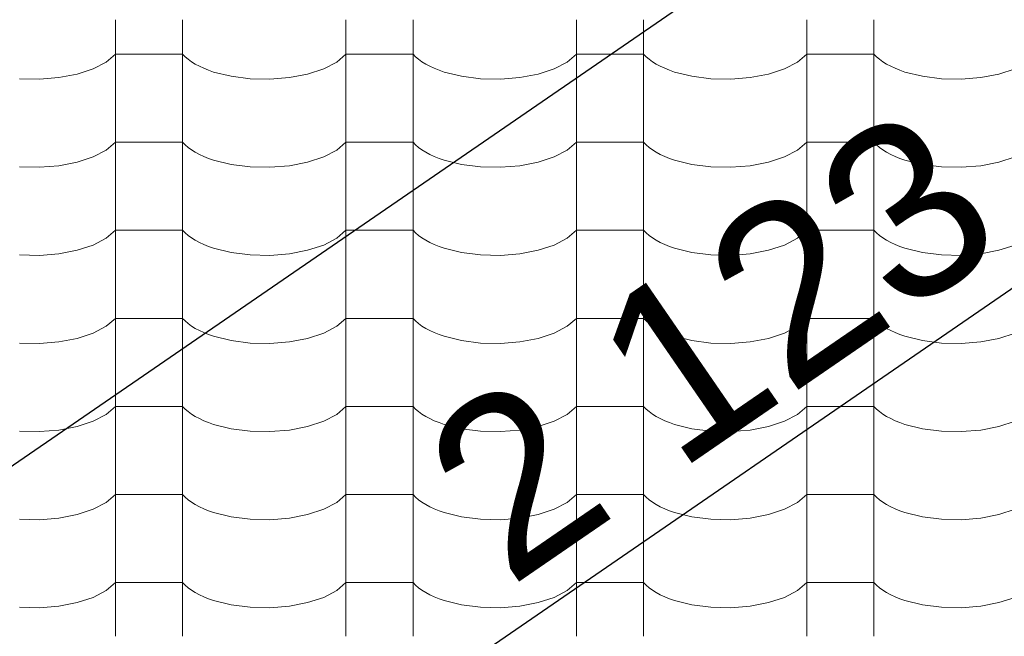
# Model space of a CAD drawing. Header units: millimetres. Extents: x -36478 to 31050, y -14815 to 11827.
# Tile 536 of 656: x -6075 to -5370, y 10302 to 10744. Entities that reach past the tile are written whole.
import ezdxf

# ---------------------------------------------------------------- set-up
doc = ezdxf.new("R2010")
doc.units = ezdxf.units.MM
doc.header["$MEASUREMENT"] = 0
doc.linetypes.add('Wipeout_Contour', pattern=[1000, 0, -1000])
doc.layers.add('Nové_Kóty - SP', color=7, linetype='Continuous')
doc.layers.add('Nové_Výplně - Povrchové', color=7, linetype='Continuous')
doc.styles.add('GENEROVANÝ_STYL_2', font='txt')
doc.dimstyles.new('GENEROVANÝ_STYL__1', dxfattribs={"dimtxt": 125, "dimasz": 190, "dimexe": 0.18, "dimexo": 300, "dimgap": 0, "dimtad": 1, "dimdec": 0, "dimzin": 0, "dimdsep": 46, "dimtxsty": 'GENEROVANÝ_STYL_2', "dimblk": 'ARROWHEAD_6', "dimblk1": 'ARROWHEAD_6', "dimblk2": 'ARROWHEAD_6', "dimcen": 0.09, "dimclrd": 1, "dimclre": 1, "dimclrt": 1, "dimazin": 0, "dimtfac": 1, "dimtdec": 4, "dimtmove": 0, "dimatfit": 3, "dimfxl": 1, "dimtolj": 1, "dimtzin": 0, "dimarcsym": 0})
doc.dimstyles.new('GENEROVANÝ_STYL__2', dxfattribs={"dimtxt": 125, "dimasz": 190, "dimexe": 0.18, "dimexo": 300, "dimgap": 0, "dimtad": 1, "dimdec": 0, "dimzin": 0, "dimdsep": 46, "dimtxsty": 'GENEROVANÝ_STYL_2', "dimblk": 'ARROWHEAD_6', "dimblk1": 'ARROWHEAD_6', "dimblk2": 'ARROWHEAD_6', "dimcen": 0.09, "dimclrd": 1, "dimclre": 1, "dimclrt": 1, "dimazin": 0, "dimtfac": 1, "dimtdec": 4, "dimtmove": 2, "dimatfit": 3, "dimfxl": 1, "dimtolj": 1, "dimtzin": 0, "dimarcsym": 0})

# ---------------------------------------------------------------- blocks, each defined once
blk = doc.blocks.new('*X13')
at = {"layer": 'Nové_Výplně - Povrchové', "color": 21, "linetype": 'Continuous', "lineweight": 20, "true_color": 0xffaaaa}
for p, q in [((-6006.72, 10743.7), (-6006.72, 10680.82)), ((-5958.69, 10743.7), (-5958.69, 10680.82)), ((-5841.72, 10743.7), (-5841.72, 10680.82)), ((-5793.69, 10743.7), (-5793.69, 10680.82)), ((-5676.72, 10743.7), (-5676.72, 10680.82)), ((-5628.69, 10743.7), (-5628.69, 10680.82)), ((-5511.72, 10743.7), (-5511.72, 10680.82)), ((-5463.69, 10743.7), (-5463.69, 10680.82)), ((-6013.39, 10713.48), (-6006.72, 10719.17)), ((-5982.71, 10719.17), (-6006.72, 10719.17)), ((-5958.69, 10719.17), (-5982.71, 10719.17)), ((-5958.69, 10719.17), (-5956.86, 10717.27)), ((-5956.86, 10717.27), (-5954.74, 10715.44)), ((-5848.39, 10713.48), (-5841.72, 10719.17)), ((-5817.71, 10719.17), (-5841.72, 10719.17)), ((-5793.69, 10719.17), (-5817.71, 10719.17)), ((-5793.69, 10719.17), (-5791.86, 10717.27)), ((-5791.86, 10717.27), (-5789.74, 10715.44)), ((-5683.39, 10713.48), (-5676.72, 10719.17)), ((-5652.71, 10719.17), (-5676.72, 10719.17)), ((-5628.69, 10719.17), (-5652.71, 10719.17)), ((-5628.69, 10719.17), (-5626.86, 10717.27)), ((-5626.86, 10717.27), (-5624.74, 10715.44)), ((-5518.39, 10713.48), (-5511.72, 10719.17)), ((-5487.71, 10719.17), (-5511.72, 10719.17)), ((-5463.69, 10719.17), (-5487.71, 10719.17)), ((-5463.69, 10719.17), (-5461.86, 10717.27)), ((-5461.86, 10717.27), (-5459.74, 10715.44)), ((-6022.7, 10708.61), (-6013.39, 10713.48)), ((-5954.74, 10715.44), (-5952.34, 10713.69)), ((-5952.34, 10713.69), (-5949.65, 10712.01)), ((-5949.65, 10712.01), (-5946.71, 10710.44)), ((-5946.71, 10710.44), (-5943.53, 10708.96)), ((-5943.53, 10708.96), (-5940.12, 10707.59)), ((-5857.7, 10708.61), (-5848.39, 10713.48)), ((-5789.74, 10715.44), (-5787.34, 10713.69)), ((-5787.34, 10713.69), (-5784.65, 10712.01)), ((-5784.65, 10712.01), (-5781.71, 10710.44)), ((-5781.71, 10710.44), (-5778.53, 10708.96)), ((-5778.53, 10708.96), (-5775.12, 10707.59)), ((-5692.7, 10708.61), (-5683.39, 10713.48)), ((-5624.74, 10715.44), (-5622.34, 10713.69)), ((-5622.34, 10713.69), (-5619.65, 10712.01)), ((-5619.65, 10712.01), (-5616.71, 10710.44)), ((-5616.71, 10710.44), (-5613.53, 10708.96)), ((-5613.53, 10708.96), (-5610.12, 10707.59)), ((-5527.7, 10708.61), (-5518.39, 10713.48)), ((-5459.74, 10715.44), (-5457.34, 10713.69)), ((-5457.34, 10713.69), (-5454.65, 10712.01)), ((-5454.65, 10712.01), (-5451.71, 10710.44)), ((-5451.71, 10710.44), (-5448.53, 10708.96)), ((-5448.53, 10708.96), (-5445.12, 10707.59)), ((-6061.21, 10701.16), (-6047.24, 10702.29)), ((-6047.24, 10702.29), (-6034.18, 10704.82)), ((-6034.18, 10704.82), (-6022.7, 10708.61)), ((-5940.12, 10707.59), (-5936.5, 10706.33)), ((-5936.5, 10706.33), (-5924.05, 10703.23)), ((-5924.05, 10703.23), (-5910.39, 10701.48)), ((-5896.21, 10701.16), (-5882.24, 10702.29)), ((-5882.24, 10702.29), (-5869.18, 10704.82)), ((-5869.18, 10704.82), (-5857.7, 10708.61)), ((-5775.12, 10707.59), (-5771.5, 10706.33)), ((-5771.5, 10706.33), (-5759.05, 10703.23)), ((-5759.05, 10703.23), (-5745.39, 10701.48)), ((-5731.21, 10701.16), (-5717.24, 10702.29)), ((-5717.24, 10702.29), (-5704.18, 10704.82)), ((-5704.18, 10704.82), (-5692.7, 10708.61)), ((-5610.12, 10707.59), (-5606.5, 10706.33)), ((-5606.5, 10706.33), (-5594.05, 10703.23)), ((-5594.05, 10703.23), (-5580.39, 10701.48)), ((-5566.21, 10701.16), (-5552.24, 10702.29)), ((-5552.24, 10702.29), (-5539.18, 10704.82)), ((-5539.18, 10704.82), (-5527.7, 10708.61)), ((-5445.12, 10707.59), (-5441.5, 10706.33)), ((-5441.5, 10706.33), (-5429.05, 10703.23)), ((-5429.05, 10703.23), (-5415.39, 10701.48)), ((-5401.21, 10701.16), (-5387.24, 10702.29)), ((-5387.24, 10702.29), (-5374.18, 10704.82)), ((-5374.18, 10704.82), (-5362.7, 10708.61)), ((-6075.39, 10701.48), (-6061.21, 10701.16)), ((-5910.39, 10701.48), (-5896.21, 10701.16)), ((-5745.39, 10701.48), (-5731.21, 10701.16)), ((-5580.39, 10701.48), (-5566.21, 10701.16)), ((-5415.39, 10701.48), (-5401.21, 10701.16)), ((-6006.72, 10680.59), (-6006.72, 10617.71)), ((-5958.69, 10680.59), (-5958.69, 10617.71)), ((-5841.72, 10680.59), (-5841.72, 10617.71)), ((-5793.69, 10680.59), (-5793.69, 10617.71)), ((-5676.72, 10680.59), (-5676.72, 10617.71)), ((-5628.69, 10680.59), (-5628.69, 10617.71)), ((-5511.72, 10680.59), (-5511.72, 10617.71)), ((-5463.69, 10680.59), (-5463.69, 10617.71)), ((-6013.39, 10650.37), (-6006.72, 10656.06)), ((-5982.71, 10656.06), (-6006.72, 10656.06)), ((-5958.69, 10656.06), (-5982.71, 10656.06)), ((-5958.69, 10656.06), (-5956.86, 10654.17)), ((-5956.86, 10654.17), (-5954.74, 10652.34)), ((-5848.39, 10650.37), (-5841.72, 10656.06)), ((-5817.71, 10656.06), (-5841.72, 10656.06)), ((-5793.69, 10656.06), (-5817.71, 10656.06)), ((-5793.69, 10656.06), (-5791.86, 10654.17)), ((-5791.86, 10654.17), (-5789.74, 10652.34)), ((-5683.39, 10650.37), (-5676.72, 10656.06)), ((-5652.71, 10656.06), (-5676.72, 10656.06)), ((-5628.69, 10656.06), (-5652.71, 10656.06)), ((-5628.69, 10656.06), (-5626.86, 10654.17)), ((-5626.86, 10654.17), (-5624.74, 10652.34)), ((-5518.39, 10650.37), (-5511.72, 10656.06)), ((-5487.71, 10656.06), (-5511.72, 10656.06)), ((-5463.69, 10656.06), (-5487.71, 10656.06)), ((-5463.69, 10656.06), (-5461.86, 10654.17)), ((-5461.86, 10654.17), (-5459.74, 10652.34)), ((-6034.18, 10641.71), (-6022.7, 10645.51)), ((-6022.7, 10645.51), (-6013.39, 10650.37)), ((-5954.74, 10652.34), (-5952.34, 10650.58)), ((-5952.34, 10650.58), (-5949.65, 10648.91)), ((-5949.65, 10648.91), (-5946.71, 10647.33)), ((-5946.71, 10647.33), (-5943.53, 10645.85)), ((-5943.53, 10645.85), (-5940.12, 10644.48)), ((-5869.18, 10641.71), (-5857.7, 10645.51)), ((-5857.7, 10645.51), (-5848.39, 10650.37)), ((-5789.74, 10652.34), (-5787.34, 10650.58)), ((-5787.34, 10650.58), (-5784.65, 10648.91)), ((-5784.65, 10648.91), (-5781.71, 10647.33)), ((-5781.71, 10647.33), (-5778.53, 10645.85)), ((-5778.53, 10645.85), (-5775.12, 10644.48)), ((-5704.18, 10641.71), (-5692.7, 10645.51)), ((-5692.7, 10645.51), (-5683.39, 10650.37)), ((-5624.74, 10652.34), (-5622.34, 10650.58)), ((-5622.34, 10650.58), (-5619.65, 10648.91)), ((-5619.65, 10648.91), (-5616.71, 10647.33)), ((-5616.71, 10647.33), (-5613.53, 10645.85)), ((-5613.53, 10645.85), (-5610.12, 10644.48)), ((-5539.18, 10641.71), (-5527.7, 10645.51)), ((-5527.7, 10645.51), (-5518.39, 10650.37)), ((-5459.74, 10652.34), (-5457.34, 10650.58)), ((-5457.34, 10650.58), (-5454.65, 10648.91)), ((-5454.65, 10648.91), (-5451.71, 10647.33)), ((-5451.71, 10647.33), (-5448.53, 10645.85)), ((-5448.53, 10645.85), (-5445.12, 10644.48)), ((-5374.18, 10641.71), (-5362.7, 10645.51)), ((-6075.39, 10638.37), (-6061.21, 10638.05)), ((-6061.21, 10638.05), (-6047.24, 10639.18)), ((-6047.24, 10639.18), (-6034.18, 10641.71)), ((-5940.12, 10644.48), (-5936.5, 10643.23)), ((-5936.5, 10643.23), (-5924.05, 10640.13)), ((-5924.05, 10640.13), (-5910.39, 10638.37)), ((-5910.39, 10638.37), (-5896.21, 10638.05)), ((-5896.21, 10638.05), (-5882.24, 10639.18)), ((-5882.24, 10639.18), (-5869.18, 10641.71)), ((-5775.12, 10644.48), (-5771.5, 10643.23)), ((-5771.5, 10643.23), (-5759.05, 10640.13)), ((-5759.05, 10640.13), (-5745.39, 10638.37)), ((-5745.39, 10638.37), (-5731.21, 10638.05)), ((-5731.21, 10638.05), (-5717.24, 10639.18)), ((-5717.24, 10639.18), (-5704.18, 10641.71)), ((-5610.12, 10644.48), (-5606.5, 10643.23)), ((-5606.5, 10643.23), (-5594.05, 10640.13)), ((-5594.05, 10640.13), (-5580.39, 10638.37)), ((-5580.39, 10638.37), (-5566.21, 10638.05)), ((-5566.21, 10638.05), (-5552.24, 10639.18)), ((-5552.24, 10639.18), (-5539.18, 10641.71)), ((-5445.12, 10644.48), (-5441.5, 10643.23)), ((-5441.5, 10643.23), (-5429.05, 10640.13)), ((-5429.05, 10640.13), (-5415.39, 10638.37)), ((-5415.39, 10638.37), (-5401.21, 10638.05)), ((-5401.21, 10638.05), (-5387.24, 10639.18)), ((-5387.24, 10639.18), (-5374.18, 10641.71)), ((-6006.72, 10617.49), (-6006.72, 10554.61)), ((-5958.69, 10617.49), (-5958.69, 10554.61)), ((-5841.72, 10617.49), (-5841.72, 10554.61)), ((-5793.69, 10617.49), (-5793.69, 10554.61)), ((-5676.72, 10617.49), (-5676.72, 10554.61)), ((-5628.69, 10617.49), (-5628.69, 10554.61)), ((-5511.72, 10617.49), (-5511.72, 10554.61)), ((-5463.69, 10617.49), (-5463.69, 10554.61)), ((-6013.39, 10587.27), (-6006.72, 10592.96)), ((-5982.71, 10592.96), (-6006.72, 10592.96)), ((-5958.69, 10592.96), (-5982.71, 10592.96)), ((-5958.69, 10592.96), (-5956.86, 10591.06)), ((-5956.86, 10591.06), (-5954.74, 10589.23)), ((-5954.74, 10589.23), (-5952.34, 10587.48)), ((-5848.39, 10587.27), (-5841.72, 10592.96)), ((-5817.71, 10592.96), (-5841.72, 10592.96)), ((-5793.69, 10592.96), (-5817.71, 10592.96)), ((-5793.69, 10592.96), (-5791.86, 10591.06)), ((-5791.86, 10591.06), (-5789.74, 10589.23)), ((-5789.74, 10589.23), (-5787.34, 10587.48)), ((-5683.39, 10587.27), (-5676.72, 10592.96)), ((-5652.71, 10592.96), (-5676.72, 10592.96)), ((-5628.69, 10592.96), (-5652.71, 10592.96)), ((-5628.69, 10592.96), (-5626.86, 10591.06)), ((-5626.86, 10591.06), (-5624.74, 10589.23)), ((-5624.74, 10589.23), (-5622.34, 10587.48)), ((-5518.39, 10587.27), (-5511.72, 10592.96)), ((-5487.71, 10592.96), (-5511.72, 10592.96)), ((-5463.69, 10592.96), (-5487.71, 10592.96)), ((-5463.69, 10592.96), (-5461.86, 10591.06)), ((-5461.86, 10591.06), (-5459.74, 10589.23)), ((-5459.74, 10589.23), (-5457.34, 10587.48)), ((-6034.18, 10578.61), (-6022.7, 10582.4)), ((-6022.7, 10582.4), (-6013.39, 10587.27)), ((-5952.34, 10587.48), (-5949.65, 10585.81)), ((-5949.65, 10585.81), (-5946.71, 10584.23)), ((-5946.71, 10584.23), (-5943.53, 10582.75)), ((-5943.53, 10582.75), (-5940.12, 10581.38)), ((-5869.18, 10578.61), (-5857.7, 10582.4)), ((-5857.7, 10582.4), (-5848.39, 10587.27)), ((-5787.34, 10587.48), (-5784.65, 10585.81)), ((-5784.65, 10585.81), (-5781.71, 10584.23)), ((-5781.71, 10584.23), (-5778.53, 10582.75)), ((-5778.53, 10582.75), (-5775.12, 10581.38)), ((-5704.18, 10578.61), (-5692.7, 10582.4)), ((-5692.7, 10582.4), (-5683.39, 10587.27)), ((-5622.34, 10587.48), (-5619.65, 10585.81)), ((-5619.65, 10585.81), (-5616.71, 10584.23)), ((-5616.71, 10584.23), (-5613.53, 10582.75)), ((-5613.53, 10582.75), (-5610.12, 10581.38)), ((-5539.18, 10578.61), (-5527.7, 10582.4)), ((-5527.7, 10582.4), (-5518.39, 10587.27)), ((-5457.34, 10587.48), (-5454.65, 10585.81)), ((-5454.65, 10585.81), (-5451.71, 10584.23)), ((-5451.71, 10584.23), (-5448.53, 10582.75)), ((-5448.53, 10582.75), (-5445.12, 10581.38)), ((-5374.18, 10578.61), (-5362.7, 10582.4)), ((-6075.39, 10575.27), (-6061.21, 10574.95)), ((-6061.21, 10574.95), (-6047.24, 10576.08)), ((-6047.24, 10576.08), (-6034.18, 10578.61)), ((-5940.12, 10581.38), (-5936.5, 10580.12)), ((-5936.5, 10580.12), (-5924.05, 10577.02)), ((-5924.05, 10577.02), (-5910.39, 10575.27)), ((-5910.39, 10575.27), (-5896.21, 10574.95)), ((-5896.21, 10574.95), (-5882.24, 10576.08)), ((-5882.24, 10576.08), (-5869.18, 10578.61)), ((-5775.12, 10581.38), (-5771.5, 10580.12)), ((-5771.5, 10580.12), (-5759.05, 10577.02)), ((-5759.05, 10577.02), (-5745.39, 10575.27)), ((-5745.39, 10575.27), (-5731.21, 10574.95)), ((-5731.21, 10574.95), (-5717.24, 10576.08)), ((-5717.24, 10576.08), (-5704.18, 10578.61)), ((-5610.12, 10581.38), (-5606.5, 10580.12)), ((-5606.5, 10580.12), (-5594.05, 10577.02)), ((-5594.05, 10577.02), (-5580.39, 10575.27)), ((-5580.39, 10575.27), (-5566.21, 10574.95)), ((-5566.21, 10574.95), (-5552.24, 10576.08)), ((-5552.24, 10576.08), (-5539.18, 10578.61)), ((-5445.12, 10581.38), (-5441.5, 10580.12)), ((-5441.5, 10580.12), (-5429.05, 10577.02)), ((-5429.05, 10577.02), (-5415.39, 10575.27)), ((-5415.39, 10575.27), (-5401.21, 10574.95)), ((-5401.21, 10574.95), (-5387.24, 10576.08)), ((-5387.24, 10576.08), (-5374.18, 10578.61)), ((-6006.72, 10554.38), (-6006.72, 10491.51)), ((-5958.69, 10554.38), (-5958.69, 10491.51)), ((-5841.72, 10554.38), (-5841.72, 10491.51)), ((-5793.69, 10554.38), (-5793.69, 10491.51)), ((-5676.72, 10554.38), (-5676.72, 10491.51)), ((-5628.69, 10554.38), (-5628.69, 10491.51)), ((-5511.72, 10554.38), (-5511.72, 10491.51)), ((-5463.69, 10554.38), (-5463.69, 10491.51)), ((-6013.39, 10524.16), (-6006.72, 10529.85)), ((-5982.71, 10529.85), (-6006.72, 10529.85)), ((-5958.69, 10529.85), (-5982.71, 10529.85)), ((-5958.69, 10529.85), (-5956.86, 10527.96)), ((-5956.86, 10527.96), (-5954.74, 10526.13)), ((-5954.74, 10526.13), (-5952.34, 10524.37)), ((-5848.39, 10524.16), (-5841.72, 10529.85)), ((-5817.71, 10529.85), (-5841.72, 10529.85)), ((-5793.69, 10529.85), (-5817.71, 10529.85)), ((-5793.69, 10529.85), (-5791.86, 10527.96)), ((-5791.86, 10527.96), (-5789.74, 10526.13)), ((-5789.74, 10526.13), (-5787.34, 10524.37)), ((-5683.39, 10524.16), (-5676.72, 10529.85)), ((-5652.71, 10529.85), (-5676.72, 10529.85)), ((-5628.69, 10529.85), (-5652.71, 10529.85)), ((-5628.69, 10529.85), (-5626.86, 10527.96)), ((-5626.86, 10527.96), (-5624.74, 10526.13)), ((-5624.74, 10526.13), (-5622.34, 10524.37)), ((-5518.39, 10524.16), (-5511.72, 10529.85)), ((-5487.71, 10529.85), (-5511.72, 10529.85)), ((-5463.69, 10529.85), (-5487.71, 10529.85)), ((-5463.69, 10529.85), (-5461.86, 10527.96)), ((-5461.86, 10527.96), (-5459.74, 10526.13)), ((-5459.74, 10526.13), (-5457.34, 10524.37)), ((-6034.18, 10515.5), (-6022.7, 10519.3)), ((-6022.7, 10519.3), (-6013.39, 10524.16)), ((-5952.34, 10524.37), (-5949.65, 10522.7)), ((-5949.65, 10522.7), (-5946.71, 10521.12)), ((-5946.71, 10521.12), (-5943.53, 10519.64)), ((-5943.53, 10519.64), (-5940.12, 10518.27)), ((-5869.18, 10515.5), (-5857.7, 10519.3)), ((-5857.7, 10519.3), (-5848.39, 10524.16)), ((-5787.34, 10524.37), (-5784.65, 10522.7)), ((-5784.65, 10522.7), (-5781.71, 10521.12)), ((-5781.71, 10521.12), (-5778.53, 10519.64)), ((-5778.53, 10519.64), (-5775.12, 10518.27)), ((-5704.18, 10515.5), (-5692.7, 10519.3)), ((-5692.7, 10519.3), (-5683.39, 10524.16)), ((-5622.34, 10524.37), (-5619.65, 10522.7)), ((-5619.65, 10522.7), (-5616.71, 10521.12)), ((-5616.71, 10521.12), (-5613.53, 10519.64)), ((-5613.53, 10519.64), (-5610.12, 10518.27)), ((-5539.18, 10515.5), (-5527.7, 10519.3)), ((-5527.7, 10519.3), (-5518.39, 10524.16)), ((-5457.34, 10524.37), (-5454.65, 10522.7)), ((-5454.65, 10522.7), (-5451.71, 10521.12)), ((-5451.71, 10521.12), (-5448.53, 10519.64)), ((-5448.53, 10519.64), (-5445.12, 10518.27)), ((-5374.18, 10515.5), (-5362.7, 10519.3)), ((-6075.39, 10512.16), (-6061.21, 10511.84)), ((-6061.21, 10511.84), (-6047.24, 10512.98)), ((-6047.24, 10512.98), (-6034.18, 10515.5)), ((-5940.12, 10518.27), (-5936.5, 10517.02)), ((-5936.5, 10517.02), (-5924.05, 10513.92)), ((-5924.05, 10513.92), (-5910.39, 10512.16)), ((-5910.39, 10512.16), (-5896.21, 10511.84)), ((-5896.21, 10511.84), (-5882.24, 10512.98)), ((-5882.24, 10512.98), (-5869.18, 10515.5)), ((-5775.12, 10518.27), (-5771.5, 10517.02)), ((-5771.5, 10517.02), (-5759.05, 10513.92)), ((-5759.05, 10513.92), (-5745.39, 10512.16)), ((-5745.39, 10512.16), (-5731.21, 10511.84)), ((-5731.21, 10511.84), (-5717.24, 10512.98)), ((-5717.24, 10512.98), (-5704.18, 10515.5)), ((-5610.12, 10518.27), (-5606.5, 10517.02)), ((-5606.5, 10517.02), (-5594.05, 10513.92)), ((-5594.05, 10513.92), (-5580.39, 10512.16)), ((-5580.39, 10512.16), (-5566.21, 10511.84)), ((-5566.21, 10511.84), (-5552.24, 10512.98)), ((-5552.24, 10512.98), (-5539.18, 10515.5)), ((-5445.12, 10518.27), (-5441.5, 10517.02)), ((-5441.5, 10517.02), (-5429.05, 10513.92)), ((-5429.05, 10513.92), (-5415.39, 10512.16)), ((-5415.39, 10512.16), (-5401.21, 10511.84)), ((-5401.21, 10511.84), (-5387.24, 10512.98)), ((-5387.24, 10512.98), (-5374.18, 10515.5)), ((-6006.72, 10491.28), (-6006.72, 10428.4)), ((-5958.69, 10491.28), (-5958.69, 10428.4)), ((-5841.72, 10491.28), (-5841.72, 10428.4)), ((-5793.69, 10491.28), (-5793.69, 10428.4)), ((-5676.72, 10491.28), (-5676.72, 10428.4)), ((-5628.69, 10491.28), (-5628.69, 10428.4)), ((-5511.72, 10491.28), (-5511.72, 10428.4)), ((-5463.69, 10491.28), (-5463.69, 10428.4)), ((-6013.39, 10461.06), (-6006.72, 10466.75)), ((-5982.71, 10466.75), (-6006.72, 10466.75)), ((-5958.69, 10466.75), (-5982.71, 10466.75)), ((-5958.69, 10466.75), (-5956.86, 10464.85)), ((-5956.86, 10464.85), (-5954.74, 10463.02)), ((-5954.74, 10463.02), (-5952.34, 10461.27)), ((-5848.39, 10461.06), (-5841.72, 10466.75)), ((-5817.71, 10466.75), (-5841.72, 10466.75)), ((-5793.69, 10466.75), (-5817.71, 10466.75)), ((-5793.69, 10466.75), (-5791.86, 10464.85)), ((-5791.86, 10464.85), (-5789.74, 10463.02)), ((-5789.74, 10463.02), (-5787.34, 10461.27)), ((-5683.39, 10461.06), (-5676.72, 10466.75)), ((-5652.71, 10466.75), (-5676.72, 10466.75)), ((-5628.69, 10466.75), (-5652.71, 10466.75)), ((-5628.69, 10466.75), (-5626.86, 10464.85)), ((-5626.86, 10464.85), (-5624.74, 10463.02)), ((-5624.74, 10463.02), (-5622.34, 10461.27)), ((-5518.39, 10461.06), (-5511.72, 10466.75)), ((-5487.71, 10466.75), (-5511.72, 10466.75)), ((-5463.69, 10466.75), (-5487.71, 10466.75)), ((-5463.69, 10466.75), (-5461.86, 10464.85)), ((-5461.86, 10464.85), (-5459.74, 10463.02)), ((-5459.74, 10463.02), (-5457.34, 10461.27)), ((-6034.18, 10452.4), (-6022.7, 10456.19)), ((-6022.7, 10456.19), (-6013.39, 10461.06)), ((-5952.34, 10461.27), (-5949.65, 10459.6)), ((-5949.65, 10459.6), (-5946.71, 10458.02)), ((-5946.71, 10458.02), (-5943.53, 10456.54)), ((-5943.53, 10456.54), (-5940.12, 10455.17)), ((-5940.12, 10455.17), (-5936.5, 10453.92)), ((-5869.18, 10452.4), (-5857.7, 10456.19)), ((-5857.7, 10456.19), (-5848.39, 10461.06)), ((-5787.34, 10461.27), (-5784.65, 10459.6)), ((-5784.65, 10459.6), (-5781.71, 10458.02)), ((-5781.71, 10458.02), (-5778.53, 10456.54)), ((-5778.53, 10456.54), (-5775.12, 10455.17)), ((-5775.12, 10455.17), (-5771.5, 10453.92)), ((-5704.18, 10452.4), (-5692.7, 10456.19)), ((-5692.7, 10456.19), (-5683.39, 10461.06)), ((-5622.34, 10461.27), (-5619.65, 10459.6)), ((-5619.65, 10459.6), (-5616.71, 10458.02)), ((-5616.71, 10458.02), (-5613.53, 10456.54)), ((-5613.53, 10456.54), (-5610.12, 10455.17)), ((-5610.12, 10455.17), (-5606.5, 10453.92)), ((-5539.18, 10452.4), (-5527.7, 10456.19)), ((-5527.7, 10456.19), (-5518.39, 10461.06)), ((-5457.34, 10461.27), (-5454.65, 10459.6)), ((-5454.65, 10459.6), (-5451.71, 10458.02)), ((-5451.71, 10458.02), (-5448.53, 10456.54)), ((-5448.53, 10456.54), (-5445.12, 10455.17)), ((-5445.12, 10455.17), (-5441.5, 10453.92)), ((-5374.18, 10452.4), (-5362.7, 10456.19)), ((-6075.39, 10449.06), (-6061.21, 10448.74)), ((-6061.21, 10448.74), (-6047.24, 10449.87)), ((-6047.24, 10449.87), (-6034.18, 10452.4)), ((-5936.5, 10453.92), (-5924.05, 10450.81)), ((-5924.05, 10450.81), (-5910.39, 10449.06)), ((-5910.39, 10449.06), (-5896.21, 10448.74)), ((-5896.21, 10448.74), (-5882.24, 10449.87)), ((-5882.24, 10449.87), (-5869.18, 10452.4)), ((-5771.5, 10453.92), (-5759.05, 10450.81)), ((-5759.05, 10450.81), (-5745.39, 10449.06)), ((-5745.39, 10449.06), (-5731.21, 10448.74)), ((-5731.21, 10448.74), (-5717.24, 10449.87)), ((-5717.24, 10449.87), (-5704.18, 10452.4)), ((-5606.5, 10453.92), (-5594.05, 10450.81)), ((-5594.05, 10450.81), (-5580.39, 10449.06)), ((-5580.39, 10449.06), (-5566.21, 10448.74)), ((-5566.21, 10448.74), (-5552.24, 10449.87)), ((-5552.24, 10449.87), (-5539.18, 10452.4)), ((-5441.5, 10453.92), (-5429.05, 10450.81)), ((-5429.05, 10450.81), (-5415.39, 10449.06)), ((-5415.39, 10449.06), (-5401.21, 10448.74)), ((-5401.21, 10448.74), (-5387.24, 10449.87)), ((-5387.24, 10449.87), (-5374.18, 10452.4)), ((-6006.72, 10428.17), (-6006.72, 10365.3)), ((-5958.69, 10428.17), (-5958.69, 10365.3)), ((-5841.72, 10428.17), (-5841.72, 10365.3)), ((-5793.69, 10428.17), (-5793.69, 10365.3)), ((-5676.72, 10428.17), (-5676.72, 10365.3)), ((-5628.69, 10428.17), (-5628.69, 10365.3)), ((-5511.72, 10428.17), (-5511.72, 10365.3)), ((-5463.69, 10428.17), (-5463.69, 10365.3)), ((-6013.39, 10397.95), (-6006.72, 10403.64)), ((-5982.71, 10403.64), (-6006.72, 10403.64)), ((-5958.69, 10403.64), (-5982.71, 10403.64)), ((-5958.69, 10403.64), (-5956.86, 10401.75)), ((-5956.86, 10401.75), (-5954.74, 10399.92)), ((-5954.74, 10399.92), (-5952.34, 10398.16)), ((-5848.39, 10397.95), (-5841.72, 10403.64)), ((-5817.71, 10403.64), (-5841.72, 10403.64)), ((-5793.69, 10403.64), (-5817.71, 10403.64)), ((-5793.69, 10403.64), (-5791.86, 10401.75)), ((-5791.86, 10401.75), (-5789.74, 10399.92)), ((-5789.74, 10399.92), (-5787.34, 10398.16)), ((-5683.39, 10397.95), (-5676.72, 10403.64)), ((-5652.71, 10403.64), (-5676.72, 10403.64)), ((-5628.69, 10403.64), (-5652.71, 10403.64)), ((-5628.69, 10403.64), (-5626.86, 10401.75)), ((-5626.86, 10401.75), (-5624.74, 10399.92)), ((-5624.74, 10399.92), (-5622.34, 10398.16)), ((-5518.39, 10397.95), (-5511.72, 10403.64)), ((-5487.71, 10403.64), (-5511.72, 10403.64)), ((-5463.69, 10403.64), (-5487.71, 10403.64)), ((-5463.69, 10403.64), (-5461.86, 10401.75)), ((-5461.86, 10401.75), (-5459.74, 10399.92)), ((-5459.74, 10399.92), (-5457.34, 10398.16)), ((-6034.18, 10389.29), (-6022.7, 10393.09)), ((-6022.7, 10393.09), (-6013.39, 10397.95)), ((-5952.34, 10398.16), (-5949.65, 10396.49)), ((-5949.65, 10396.49), (-5946.71, 10394.91)), ((-5946.71, 10394.91), (-5943.53, 10393.43)), ((-5943.53, 10393.43), (-5940.12, 10392.06)), ((-5940.12, 10392.06), (-5936.5, 10390.81)), ((-5869.18, 10389.29), (-5857.7, 10393.09)), ((-5857.7, 10393.09), (-5848.39, 10397.95)), ((-5787.34, 10398.16), (-5784.65, 10396.49)), ((-5784.65, 10396.49), (-5781.71, 10394.91)), ((-5781.71, 10394.91), (-5778.53, 10393.43)), ((-5778.53, 10393.43), (-5775.12, 10392.06)), ((-5775.12, 10392.06), (-5771.5, 10390.81)), ((-5704.18, 10389.29), (-5692.7, 10393.09)), ((-5692.7, 10393.09), (-5683.39, 10397.95)), ((-5622.34, 10398.16), (-5619.65, 10396.49)), ((-5619.65, 10396.49), (-5616.71, 10394.91)), ((-5616.71, 10394.91), (-5613.53, 10393.43)), ((-5613.53, 10393.43), (-5610.12, 10392.06)), ((-5610.12, 10392.06), (-5606.5, 10390.81)), ((-5539.18, 10389.29), (-5527.7, 10393.09)), ((-5527.7, 10393.09), (-5518.39, 10397.95)), ((-5457.34, 10398.16), (-5454.65, 10396.49)), ((-5454.65, 10396.49), (-5451.71, 10394.91)), ((-5451.71, 10394.91), (-5448.53, 10393.43)), ((-5448.53, 10393.43), (-5445.12, 10392.06)), ((-5445.12, 10392.06), (-5441.5, 10390.81)), ((-5374.18, 10389.29), (-5362.7, 10393.09)), ((-6075.39, 10385.95), (-6061.21, 10385.63)), ((-6061.21, 10385.63), (-6047.24, 10386.77)), ((-6047.24, 10386.77), (-6034.18, 10389.29)), ((-5936.5, 10390.81), (-5924.05, 10387.71)), ((-5924.05, 10387.71), (-5910.39, 10385.95)), ((-5910.39, 10385.95), (-5896.21, 10385.63)), ((-5896.21, 10385.63), (-5882.24, 10386.77)), ((-5882.24, 10386.77), (-5869.18, 10389.29)), ((-5771.5, 10390.81), (-5759.05, 10387.71)), ((-5759.05, 10387.71), (-5745.39, 10385.95)), ((-5745.39, 10385.95), (-5731.21, 10385.63)), ((-5731.21, 10385.63), (-5717.24, 10386.77)), ((-5717.24, 10386.77), (-5704.18, 10389.29)), ((-5606.5, 10390.81), (-5594.05, 10387.71)), ((-5594.05, 10387.71), (-5580.39, 10385.95)), ((-5580.39, 10385.95), (-5566.21, 10385.63)), ((-5566.21, 10385.63), (-5552.24, 10386.77)), ((-5552.24, 10386.77), (-5539.18, 10389.29)), ((-5441.5, 10390.81), (-5429.05, 10387.71)), ((-5429.05, 10387.71), (-5415.39, 10385.95)), ((-5415.39, 10385.95), (-5401.21, 10385.63)), ((-5401.21, 10385.63), (-5387.24, 10386.77)), ((-5387.24, 10386.77), (-5374.18, 10389.29)), ((-6006.72, 10365.07), (-6006.72, 10302.19)), ((-5958.69, 10365.07), (-5958.69, 10302.19)), ((-5841.72, 10365.07), (-5841.72, 10302.19)), ((-5793.69, 10365.07), (-5793.69, 10302.19)), ((-5676.72, 10365.07), (-5676.72, 10302.19)), ((-5628.69, 10365.07), (-5628.69, 10302.19)), ((-5511.72, 10365.07), (-5511.72, 10302.19)), ((-5463.69, 10365.07), (-5463.69, 10302.19)), ((-6013.39, 10334.85), (-6006.72, 10340.54)), ((-5982.71, 10340.54), (-6006.72, 10340.54)), ((-5958.69, 10340.54), (-5982.71, 10340.54)), ((-5958.69, 10340.54), (-5956.86, 10338.64)), ((-5956.86, 10338.64), (-5954.74, 10336.81)), ((-5954.74, 10336.81), (-5952.34, 10335.06)), ((-5848.39, 10334.85), (-5841.72, 10340.54)), ((-5817.71, 10340.54), (-5841.72, 10340.54)), ((-5793.69, 10340.54), (-5817.71, 10340.54)), ((-5793.69, 10340.54), (-5791.86, 10338.64)), ((-5791.86, 10338.64), (-5789.74, 10336.81)), ((-5789.74, 10336.81), (-5787.34, 10335.06)), ((-5683.39, 10334.85), (-5676.72, 10340.54)), ((-5652.71, 10340.54), (-5676.72, 10340.54)), ((-5628.69, 10340.54), (-5652.71, 10340.54)), ((-5628.69, 10340.54), (-5626.86, 10338.64)), ((-5626.86, 10338.64), (-5624.74, 10336.81)), ((-5624.74, 10336.81), (-5622.34, 10335.06)), ((-5518.39, 10334.85), (-5511.72, 10340.54)), ((-5487.71, 10340.54), (-5511.72, 10340.54)), ((-5463.69, 10340.54), (-5487.71, 10340.54)), ((-5463.69, 10340.54), (-5461.86, 10338.64)), ((-5461.86, 10338.64), (-5459.74, 10336.81)), ((-5459.74, 10336.81), (-5457.34, 10335.06)), ((-6034.18, 10326.19), (-6022.7, 10329.98)), ((-6022.7, 10329.98), (-6013.39, 10334.85)), ((-5952.34, 10335.06), (-5949.65, 10333.39)), ((-5949.65, 10333.39), (-5946.71, 10331.81)), ((-5946.71, 10331.81), (-5943.53, 10330.33)), ((-5943.53, 10330.33), (-5940.12, 10328.96)), ((-5940.12, 10328.96), (-5936.5, 10327.71)), ((-5869.18, 10326.19), (-5857.7, 10329.98)), ((-5857.7, 10329.98), (-5848.39, 10334.85)), ((-5787.34, 10335.06), (-5784.65, 10333.39)), ((-5784.65, 10333.39), (-5781.71, 10331.81)), ((-5781.71, 10331.81), (-5778.53, 10330.33)), ((-5778.53, 10330.33), (-5775.12, 10328.96)), ((-5775.12, 10328.96), (-5771.5, 10327.71)), ((-5704.18, 10326.19), (-5692.7, 10329.98)), ((-5692.7, 10329.98), (-5683.39, 10334.85)), ((-5622.34, 10335.06), (-5619.65, 10333.39)), ((-5619.65, 10333.39), (-5616.71, 10331.81)), ((-5616.71, 10331.81), (-5613.53, 10330.33)), ((-5613.53, 10330.33), (-5610.12, 10328.96)), ((-5610.12, 10328.96), (-5606.5, 10327.71)), ((-5539.18, 10326.19), (-5527.7, 10329.98)), ((-5527.7, 10329.98), (-5518.39, 10334.85)), ((-5457.34, 10335.06), (-5454.65, 10333.39)), ((-5454.65, 10333.39), (-5451.71, 10331.81)), ((-5451.71, 10331.81), (-5448.53, 10330.33)), ((-5448.53, 10330.33), (-5445.12, 10328.96)), ((-5445.12, 10328.96), (-5441.5, 10327.71)), ((-5374.18, 10326.19), (-5362.7, 10329.98)), ((-6075.39, 10322.85), (-6061.21, 10322.53)), ((-6061.21, 10322.53), (-6047.24, 10323.66)), ((-6047.24, 10323.66), (-6034.18, 10326.19)), ((-5936.5, 10327.71), (-5924.05, 10324.6)), ((-5924.05, 10324.6), (-5910.39, 10322.85)), ((-5910.39, 10322.85), (-5896.21, 10322.53)), ((-5896.21, 10322.53), (-5882.24, 10323.66)), ((-5882.24, 10323.66), (-5869.18, 10326.19)), ((-5771.5, 10327.71), (-5759.05, 10324.6)), ((-5759.05, 10324.6), (-5745.39, 10322.85)), ((-5745.39, 10322.85), (-5731.21, 10322.53)), ((-5731.21, 10322.53), (-5717.24, 10323.66)), ((-5717.24, 10323.66), (-5704.18, 10326.19)), ((-5606.5, 10327.71), (-5594.05, 10324.6)), ((-5594.05, 10324.6), (-5580.39, 10322.85)), ((-5580.39, 10322.85), (-5566.21, 10322.53)), ((-5566.21, 10322.53), (-5552.24, 10323.66)), ((-5552.24, 10323.66), (-5539.18, 10326.19)), ((-5441.5, 10327.71), (-5429.05, 10324.6)), ((-5429.05, 10324.6), (-5415.39, 10322.85)), ((-5415.39, 10322.85), (-5401.21, 10322.53)), ((-5401.21, 10322.53), (-5387.24, 10323.66)), ((-5387.24, 10323.66), (-5374.18, 10326.19))]:
    blk.add_line(p, q, dxfattribs=at)
blk = doc.blocks.new('výplň_6_1', base_point=(0, 0))
at = {"layer": 'Nové_Výplně - Povrchové', "color": 21, "linetype": 'Continuous', "lineweight": 20, "true_color": 0xffaaaa}
blk.add_blockref('*X13', (0, 0), dxfattribs=at)
blk = doc.blocks.new('*D6316')
at = {"layer": 'Nové_Kóty - SP', "color": 1, "linetype": 'Continuous', "lineweight": 25}
for p, q in [((-6330.41, 9887.65), (-4580.7, 11090.34)), ((-6160.47, 9640.43), (-6436.62, 10042.17)), ((-6304.64, 10026.71), (-6356.17, 9748.6)), ((-9579.03, 7654.66), (-6330.41, 9887.65)), ((-9553.27, 7793.71), (-9604.79, 7515.6))]:
    blk.add_line(p, q, dxfattribs=at)
at = {"layer": 'Nové_Kóty - SP', "color": 1, "lineweight": 25, "insert": (-8145, 8670.7), "char_height": 125, "attachment_point": 7, "rotation": 34.50335, "style": 'GENEROVANÝ_STYL_2'}
blk.add_mtext('\\A1;{\\pql;\\fArial|b0|i0|c0|p38;3\xa0942}', dxfattribs=at)
blk = doc.blocks.new('ARROWHEAD_6')
at = {"color": 0, "linetype": 'Continuous', "lineweight": 0}
for p, q in [((-0.5, -0.5), (0.5, 0.5)), ((0, 0), (-1, 0))]:
    blk.add_line(p, q, dxfattribs=at)
blk = doc.blocks.new('*D6317')
at = {"layer": 'Nové_Kóty - SP', "color": 1, "linetype": 'Continuous', "lineweight": 25}
for p, q in [((-4490.19, 11273.9), (-4541.72, 10995.79)), ((-4606.47, 10951.29), (-4554.94, 11229.4)), ((-6330.41, 9887.65), (-4580.7, 11090.34)), ((-6304.64, 10026.71), (-6356.17, 9748.6))]:
    blk.add_line(p, q, dxfattribs=at)
at = {"layer": 'Nové_Kóty - SP', "color": 1, "lineweight": 25, "char_height": 125, "attachment_point": 7, "rotation": 34.50335, "style": 'GENEROVANÝ_STYL_2'}
for s, insert in [('\\A1;{\\pql;\\fArial|b0|i0|c0|p38;80}', (-4833.62, 10946.83)), ('\\A1;{\\pql;\\fArial|b0|i0|c0|p38;2\xa0123}', (-5724.01, 10334.81))]:
    blk.add_mtext(s, dxfattribs=dict(at, insert=insert))
blk = doc.blocks.new('*D6318')
at = {"layer": 'Nové_Kóty - SP', "color": 1, "linetype": 'Continuous', "lineweight": 25}
for p, q in [((-4346.02, 10887.62), (-4622.17, 11289.36)), ((-4490.19, 11273.9), (-4541.72, 10995.79)), ((-4410.77, 10843.11), (-4686.91, 11244.86)), ((-4606.47, 10951.29), (-4554.94, 11229.4)), ((-4515.96, 11134.85), (-4392.34, 11219.82)), ((-4580.7, 11090.34), (-4515.96, 11134.85)), ((-6330.41, 9887.65), (-4580.7, 11090.34))]:
    blk.add_line(p, q, dxfattribs=at)
blk = doc.blocks.new('*D6326')
at = {"layer": 'Nové_Kóty - SP', "color": 1, "linetype": 'Continuous', "lineweight": 25}
for p, q in [((-4581.24, 11091.13), (-4857.39, 11492.87)), ((-4776.94, 11199.3), (-4725.42, 11477.41)), ((-4751.18, 11338.35), (-4627.57, 11423.32)), ((-10278.77, 7538.87), (-4751.18, 11338.35)), ((-10108.84, 7291.64), (-10384.98, 7693.38)), ((-10253.01, 7677.92), (-10304.54, 7399.81)), ((-10402.39, 7453.9), (-10278.77, 7538.87))]:
    blk.add_line(p, q, dxfattribs=at)
at = {"layer": 'Nové_Kóty - SP', "color": 1, "lineweight": 25, "insert": (-8042.9, 9106.07), "char_height": 125, "attachment_point": 7, "rotation": 34.50335, "style": 'GENEROVANÝ_STYL_2'}
blk.add_mtext('\\A1;{\\pql;\\fArial|b0|i0|c0|p38;6\xa0707- KROKEV}', dxfattribs=at)
blk = doc.blocks.new('*D6327')
at = {"layer": 'Nové_Kóty - SP', "color": 1, "linetype": 'Continuous', "lineweight": 25}
for p, q in [((-10443.65, 7778.73), (-4851.3, 11622.72)), ((-10273.71, 7531.5), (-10549.86, 7933.25)), ((-10294.79, 7517.01), (-10570.94, 7918.75)), ((-10417.88, 7917.78), (-10469.41, 7639.67)), ((-10490.49, 7625.18), (-10438.97, 7903.29)), ((-10464.73, 7764.24), (-10443.65, 7778.73)), ((-10588.34, 7679.27), (-10464.73, 7764.24))]:
    blk.add_line(p, q, dxfattribs=at)
at = {"layer": 'Nové_Kóty - SP', "color": 1, "lineweight": 25, "insert": (-10717.64, 7620.73), "char_height": 125, "attachment_point": 7, "rotation": 34.50335, "style": 'GENEROVANÝ_STYL_2'}
blk.add_mtext('\\A1;{\\pql;\\fArial|b0|i0|c0|p38;25}', dxfattribs=at)
blk = doc.blocks.new('*D6328')
at = {"layer": 'Nové_Kóty - SP', "color": 1, "linetype": 'Continuous', "lineweight": 25}
for p, q in [((-4681.37, 11375.49), (-4957.51, 11777.24)), ((-4877.07, 11483.67), (-4825.54, 11761.78)), ((-4851.3, 11622.72), (-4727.69, 11707.69)), ((-10443.65, 7778.73), (-4851.3, 11622.72)), ((-10417.88, 7917.78), (-10469.41, 7639.67)), ((-10490.49, 7625.18), (-10438.97, 7903.29))]:
    blk.add_line(p, q, dxfattribs=at)
at = {"layer": 'Nové_Kóty - SP', "color": 1, "lineweight": 25, "insert": (-7480.19, 9877.1), "char_height": 125, "attachment_point": 7, "rotation": 34.50335, "style": 'GENEROVANÝ_STYL_2'}
blk.add_mtext('\\A1;{\\pql;\\fArial|b0|i0|c0|p38;+ 6 787}', dxfattribs=at)
blk = doc.blocks.new('*D6444')
at = {"layer": 'Nové_Kóty - SP', "color": 1, "linetype": 'Continuous', "lineweight": 25}
for p, q in [((-6306.06, 9554), (-6707.32, 9277.16)), ((-6552.99, 9383.64), (-6638.17, 9507.1)), ((-6413.89, 9358.12), (-6692.09, 9409.16)), ((-6323.55, 9051.08), (-6552.99, 9383.64)), ((-6076.62, 9221.44), (-6477.88, 8944.6)), ((-6462.65, 9076.6), (-6184.45, 9025.55)), ((-6238.37, 8927.61), (-6323.55, 9051.08))]:
    blk.add_line(p, q, dxfattribs=at)
at = {"layer": 'Nové_Kóty - SP', "color": 1, "lineweight": 25, "insert": (-6481.26, 9323.59), "char_height": 125, "attachment_point": 7, "rotation": 304.60295, "style": 'GENEROVANÝ_STYL_2'}
blk.add_mtext('\\A1;{\\pql;\\fArial|b0|i0|c0|p38;404}', dxfattribs=at)

msp = doc.modelspace()

# ---------------------------------------------------------------- wipeouts: each hides what was drawn before it
at = {"color": 254, "linetype": 'Wipeout_Contour', "lineweight": 0, "ltscale": 80693.983337}
msp.add_wipeout([(-5724.75, 9953.98), (-5713.79, 9931.31), (-5606.21, 10005.69), (-5368.15, 10158.49), (-4845.05, 10524.78), (-4845.23, 10524.78), (-4871.3, 10551.57)], dxfattribs=at).dxf.layer = 'Nové_Výplně - Povrchové'

# ---------------------------------------------------------------- next in the draw order: wipeouts: each hides what was drawn before it
at = {"color": 254, "linetype": 'Wipeout_Contour', "lineweight": 0, "ltscale": 69594.480657}
msp.add_wipeout([(-5770, 9951.59), (-5768.46, 9945.47), (-4870.22, 10574.42), (-4870.04, 10574.42), (-4827.45, 10604.24), (-4830.9, 10609.16)], dxfattribs=at).dxf.layer = 'Nové_Výplně - Povrchové'

# ---------------------------------------------------------------- next in the draw order: wipeouts: each hides what was drawn before it
at = {"color": 254, "linetype": 'Wipeout_Contour', "lineweight": 0, "ltscale": 46241.217458}
msp.add_wipeout([(-5776, 9940.04), (-5765.75, 9925.39), (-4859.9, 10559.67), (-4870.16, 10574.33)], dxfattribs=at).dxf.layer = 'Nové_Výplně - Povrchové'

# ---------------------------------------------------------------- next in the draw order: wipeouts: each hides what was drawn before it
at = {"color": 254, "linetype": 'Wipeout_Contour', "lineweight": 0, "ltscale": 46209.273161}
msp.add_wipeout([(-4871.37, 10551.64), (-5724.92, 9953.98), (-5724.75, 9953.98), (-4871.3, 10551.57)], dxfattribs=at).dxf.layer = 'Nové_Výplně - Povrchové'

# ---------------------------------------------------------------- next in the draw order: wipeouts: each hides what was drawn before it
at = {"color": 254, "linetype": 'Wipeout_Contour', "lineweight": 0, "ltscale": 46276.848355}
msp.add_wipeout([(-4870.22, 10574.42), (-5776.21, 9940.04), (-5776, 9940.04), (-4870.16, 10574.33)], dxfattribs=at).dxf.layer = 'Nové_Výplně - Povrchové'

# ---------------------------------------------------------------- next in the draw order: block references
at = {"layer": 'Nové_Výplně - Povrchové', "color": 21, "linetype": 'Continuous', "lineweight": 20, "true_color": 0xffaaaa}
msp.add_blockref('výplň_6_1', (0, 0), dxfattribs=at)

# ---------------------------------------------------------------- next in the draw order: dimensions: what is measured, and where the dimension line sits
at = {"layer": 'Nové_Kóty - SP', "color": 1, "linetype": 'Continuous', "lineweight": 25}
for base, p1, p2, text, dimstyle, picture, middle in [((-4851.3, 11622.72), (-9826.86, 6881.41), (-4515.96, 11134.85), '+ 6 787', 'GENEROVANÝ_STYL__2', '*D6328', (-7268.85, 10098.2)), ((-10443.65, 7778.73), (-9842.86, 6859.52), (-9826.86, 6881.41), '25', 'GENEROVANÝ_STYL__1', '*D6327', (-10674.52, 7726.21)), ((-4751.18, 11338.35), (-9826.86, 6881.41), (-4362.54, 10772.95), '<MeasuredValue>- KROKEV', 'GENEROVANÝ_STYL__1', '*D6326', (-7174.22, 9779.01)), ((-4515.96, 11134.85), (-4362.54, 10772.95), (-4354.76, 10900.33), '80', 'GENEROVANÝ_STYL__1', '*D6318', (-4790.49, 11052.32))]:
    dim = msp.add_linear_dim(base=base, p1=p1, p2=p2, angle=34.50335, text=text, dimstyle=dimstyle, dxfattribs=at)
    dim.commit()
    dim.dimension.update_dxf_attribs({"geometry": picture, "text_midpoint": middle, "dimtype": 160, "text_rotation": 34.50335})
for base, p1, p2, picture, middle in [((-4580.7, 11090.34), (-6039.22, 9464.03), (-4362.54, 10772.95), '*D6317', (-5582.47, 10507.94)), ((-6330.41, 9887.65), (-9271.51, 7207.26), (-6039.22, 9464.03), '*D6316', (-8003.47, 8843.83))]:
    dim = msp.add_linear_dim(base=base, p1=p1, p2=p2, angle=34.50335, dimstyle='GENEROVANÝ_STYL__1', dxfattribs=at)
    dim.commit()
    dim.dimension.update_dxf_attribs({"geometry": picture, "text_midpoint": middle, "dimtype": 160, "text_rotation": 34.50335})

# ---------------------------------------------------------------- next in the draw order: wipeouts: each hides what was drawn before it
at = {"color": 254, "linetype": 'Wipeout_Contour', "lineweight": 0, "ltscale": 56435.344422}
msp.add_wipeout([(-5817.32, 9490), (-5815.74, 9490), (-4298.52, 10548.56), (-4298.68, 10548.71), (-4299.18, 10549.2)], dxfattribs=at).dxf.layer = 'Nové_Výplně - Povrchové'

# ---------------------------------------------------------------- next in the draw order: wipeouts: each hides what was drawn before it
at = {"color": 254, "linetype": 'Wipeout_Contour', "lineweight": 0, "ltscale": 112694.769436}
msp.add_wipeout([(-6347.34, 9248.18), (-6252.15, 9310), (-6075.32, 9310), (-5886.73, 9441.57), (-5886.73, 9490), (-5817.32, 9490), (-4299.18, 10549.2), (-4330.03, 10576.98), (-4330.03, 10699.12), (-5157.67, 10121.68)], dxfattribs=at).dxf.layer = 'Nové_Výplně - Povrchové'

# ---------------------------------------------------------------- next in the draw order: wipeouts: each hides what was drawn before it
at = {"color": 254, "linetype": 'Wipeout_Contour', "lineweight": 0, "ltscale": 67895.336736}
msp.add_wipeout([(-5972.17, 9419.42), (-5969.96, 9419.42), (-4362.58, 10528.42), (-4362.58, 10528.64), (-4362.51, 10529.98), (-4362.54, 10529.98)], dxfattribs=at).dxf.layer = 'Nové_Výplně - Povrchové'

# ---------------------------------------------------------------- next in the draw order: wipeouts: each hides what was drawn before it
at = {"color": 254, "linetype": 'Wipeout_Contour', "lineweight": 0, "ltscale": 90388.565979}
msp.add_wipeout([(-6708.42, 9154.43), (-6577.54, 9239.42), (-6233.07, 9239.42), (-6039.22, 9373.17), (-6039.22, 9464.03), (-5907.52, 9464.03), (-4362.54, 10529.98), (-4362.54, 10772.95)], dxfattribs=at).dxf.layer = 'Nové_Výplně - Povrchové'

# ---------------------------------------------------------------- next in the draw order: dimensions: what is measured, and where the dimension line sits
at = {"layer": 'Nové_Kóty - SP', "color": 1, "linetype": 'Continuous', "lineweight": 25}
dim = msp.add_linear_dim(base=(-6552.99, 9383.64), p1=(-4474.12, 10327.06), p2=(-4639.64, 10703.72), angle=124.60295, dimstyle='GENEROVANÝ_STYL__2', dxfattribs=at)
dim.commit()
dim.dimension.update_dxf_attribs({"geometry": '*D6444', "text_midpoint": (-6348.64, 9241.43), "dimtype": 160, "text_rotation": 304.60295})

doc.saveas('drawing.dxf')
